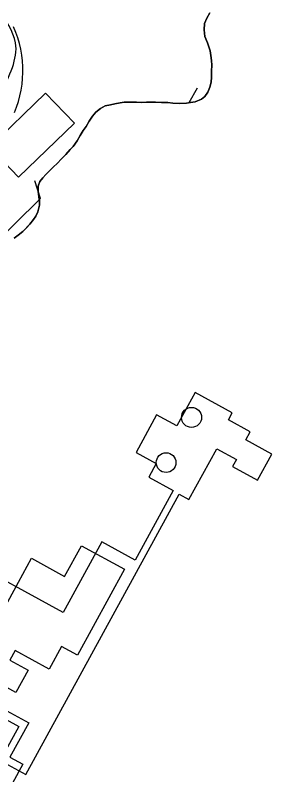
# Model space of a CAD drawing. Extents: x 3913936 to 3933962, y 195330 to 217741.
# Drawn here: x 3929563 to 3929750, y 208563 to 209118 of the extents above; entities that cross this region are included whole.
import ezdxf

# ---------------------------------------------------------------- set-up
doc = ezdxf.new("R2010")
doc.units = 0
for name, color, linetype in [('V-BLDG-OTLN', 7, 'Continuous'), ('V-CHAN-DOCK', 7, 'Continuous'), ('V-DOMW-TANK', 7, 'Continuous'), ('V-ROAD-CNTR', 7, 'Continuous'), ('V-TOPO-SHOR', 7, 'Continuous'), ('V-WETL-SWMP', 7, 'Continuous')]:
    doc.layers.add(name, color=color, linetype=linetype)

msp = doc.modelspace()

# ---------------------------------------------------------------- linework, layer by layer
at = {"layer": 'V-BLDG-OTLN'}
for points in [[(3929564.88, 208999.69), (3929605.77, 209039.09), (3929584.78, 209060.87), (3929543.9, 209021.47)], [(3929642.31, 208713.42), (3929607.98, 208650.77), (3929596.46, 208657.09), (3929587.36, 208640.47), (3929562.47, 208654.1), (3929558.65, 208647.13), (3929572.11, 208639.76), (3929563.14, 208623.4), (3929550.06, 208630.56), (3929542.84, 208617.38), (3929572.42, 208601.17), (3929558.73, 208576.19), (3929568.07, 208571.08), (3929542.04, 208523.56), (3929500.08, 208546.55), (3929524.62, 208591.32), (3929503.41, 208602.94), (3929544.13, 208677.26), (3929548.89, 208674.66), (3929574.48, 208721.36), (3929598.64, 208708.12), (3929610.95, 208730.6)]]:
    msp.add_lwpolyline(points, close=True, dxfattribs=at)
at = {"layer": 'V-CHAN-DOCK'}
msp.add_lwpolyline([(3929525.67, 208620.17), (3929565.15, 208598.54), (3929551.59, 208573.79), (3929570.21, 208563.59), (3929682.34, 208768.31), (3929689.54, 208764.37), (3929709.82, 208801.4), (3929724.16, 208793.55), (3929721.37, 208788.46), (3929739.67, 208778.44), (3929750.06, 208797.42), (3929731.1, 208807.8), (3929734.35, 208813.73), (3929718.36, 208822.49), (3929721.1, 208827.5), (3929694.02, 208842.34), (3929680.67, 208817.95), (3929665.86, 208826.06), (3929650.86, 208798.68), (3929665.67, 208790.57), (3929660.21, 208780.58), (3929677.94, 208770.87), (3929650.1, 208720.06), (3929625.78, 208733.38), (3929597.52, 208681.78), (3929523.66, 208722.24)], dxfattribs=at)
at = {"layer": 'V-DOMW-TANK'}
msp.add_lwpolyline([(3929504.81, 208909.13), (3929581.05, 208983.89), (3929576.87, 208997.02)], dxfattribs=at)
for centre, radius in [((3929691.41, 208824.22), 7.33), ((3929672.79, 208791.23), 7.18)]:
    msp.add_circle(centre, radius, dxfattribs=at)
at = {"layer": 'V-ROAD-CNTR'}
msp.add_lwpolyline([(3929561.94, 209046.77), (3929563.52, 209050.75), (3929564.88, 209054.82), (3929566.01, 209058.95), (3929566.91, 209063.14), (3929567.58, 209067.38), (3929568.01, 209071.64), (3929568.21, 209075.92), (3929568.17, 209080.21), (3929567.89, 209084.49), (3929567.37, 209088.74), (3929566.62, 209092.96), (3929565.64, 209097.13), (3929564.44, 209101.25), (3929563, 209105.29), (3929561.34, 209109.24)], dxfattribs=at)
msp.add_spline([(3928525.94, 208199.58), (3928663.47, 208448.7), (3928729.28, 208575.65), (3928772.51, 208644.8), (3928793.04, 208671.23), (3928813.16, 208685.99), (3928849.99, 208702.06), (3928901.39, 208723.29), (3928941.15, 208746.48), (3928980.61, 208763.64), (3929011.73, 208780.24), (3929053.09, 208788.77), (3929116.61, 208799.68), (3929152.59, 208808.41), (3929198.09, 208822), (3929228.27, 208840.26), (3929280.48, 208872.74), (3929342.15, 208906.58), (3929394.32, 208930.8), (3929439.03, 208947.65), (3929467.84, 208956.79), (3929496.68, 208976.36), (3929523.63, 209009.71), (3929552.13, 209061.34), (3929562.8, 209097.59), (3929549.93, 209122.48), (3929531.62, 209153.63), (3929490.5, 209225.48), (3929461.64, 209289.09), (3929459.62, 209329.37)], degree=3, dxfattribs=at)
at = {"layer": 'V-TOPO-SHOR'}
msp.add_lwpolyline([(3929704.71, 209119.58), (3929702.52, 209115.72), (3929700.94, 209111.67), (3929700.54, 209107.11), (3929701.23, 209102.36), (3929703.01, 209097.71), (3929704.1, 209094.74), (3929704.98, 209091.77), (3929705.57, 209088.4), (3929706.07, 209084.64), (3929706.17, 209081.38), (3929706.06, 209077.02), (3929706.06, 209072.67), (3929705.66, 209069.01), (3929704.87, 209065.24), (3929703.28, 209061.58), (3929701.2, 209058.52), (3929698.73, 209056.54), (3929694.17, 209054.66), (3929690.71, 209053.97), (3929687.74, 209053.48), (3929682.69, 209053.38), (3929677.84, 209053.68), (3929674.08, 209053.98), (3929669.43, 209054.18), (3929665.17, 209054.28), (3929661.51, 209054.29), (3929658.44, 209054.29), (3929654.58, 209054.19), (3929651.21, 209054.39), (3929645.77, 209054.3), (3929642.21, 209054.3), (3929639.14, 209053.81), (3929635.28, 209053.12), (3929632.21, 209052.43), (3929628.25, 209051.54), (3929624.98, 209049.76), (3929621.52, 209047.09), (3929619.04, 209044.12), (3929616.66, 209040.36), (3929614.38, 209036.5), (3929612.3, 209033.53), (3929610.12, 209029.97), (3929607.94, 209026.21), (3929604.87, 209022.06), (3929602.79, 209019.68), (3929599.62, 209016.22), (3929596.25, 209012.66), (3929593.48, 209009.89), (3929590.31, 209006.92), (3929587.64, 209004.15), (3929584.96, 209001.48), (3929582.68, 208999.11), (3929580.5, 208996.44), (3929579.41, 208992.98), (3929579.31, 208989.31), (3929579.71, 208985.26), (3929580.2, 208982.09), (3929580.29, 208979.02), (3929579.1, 208974.37), (3929577.62, 208971.2), (3929576.03, 208968.63), (3929573.36, 208965.26), (3929570.98, 208962.89), (3929568.11, 208960.02), (3929564.74, 208957.25), (3929561.77, 208954.98)], dxfattribs=at)
at = {"layer": 'V-WETL-SWMP'}
msp.add_line((3929695.62, 209064.65), (3929689.5, 209053.77), dxfattribs=at)
msp.add_lwpolyline([(3929561.77, 208954.98), (3929564.74, 208957.25), (3929568.11, 208960.02), (3929573.36, 208965.27), (3929576.03, 208968.63), (3929577.62, 208971.2), (3929579.1, 208974.37), (3929580.29, 208979.02), (3929580.2, 208982.09), (3929579.71, 208985.25), (3929579.31, 208989.31), (3929579.41, 208992.98), (3929580.5, 208996.44), (3929582.68, 208999.11), (3929584.96, 209001.48), (3929587.64, 209004.15), (3929590.31, 209006.92), (3929593.48, 209009.89), (3929596.25, 209012.66), (3929599.62, 209016.22), (3929602.79, 209019.68), (3929604.87, 209022.06), (3929607.94, 209026.21), (3929610.12, 209029.97), (3929612.3, 209033.53), (3929614.38, 209036.5), (3929616.66, 209040.36), (3929619.04, 209044.12), (3929621.52, 209047.09), (3929624.98, 209049.76), (3929628.25, 209051.54), (3929632.21, 209052.43), (3929635.28, 209053.12), (3929639.14, 209053.81), (3929642.21, 209054.3), (3929645.77, 209054.3), (3929651.21, 209054.39), (3929654.58, 209054.19), (3929658.44, 209054.29), (3929665.17, 209054.28), (3929669.43, 209054.18), (3929674.08, 209053.98), (3929677.84, 209053.68), (3929682.69, 209053.38), (3929687.74, 209053.48), (3929690.71, 209053.97), (3929694.17, 209054.66), (3929698.73, 209056.54), (3929701.2, 209058.52), (3929703.28, 209061.58), (3929704.87, 209065.24), (3929705.66, 209069.01), (3929706.06, 209072.67), (3929706.06, 209077.02), (3929706.17, 209081.38), (3929706.07, 209084.64), (3929705.58, 209088.4), (3929704.98, 209091.77), (3929704.1, 209094.74), (3929703.01, 209097.71), (3929701.23, 209102.36), (3929700.54, 209107.11), (3929700.94, 209111.67), (3929702.52, 209115.73), (3929704.71, 209119.58)], dxfattribs=at)

doc.saveas('drawing.dxf')
